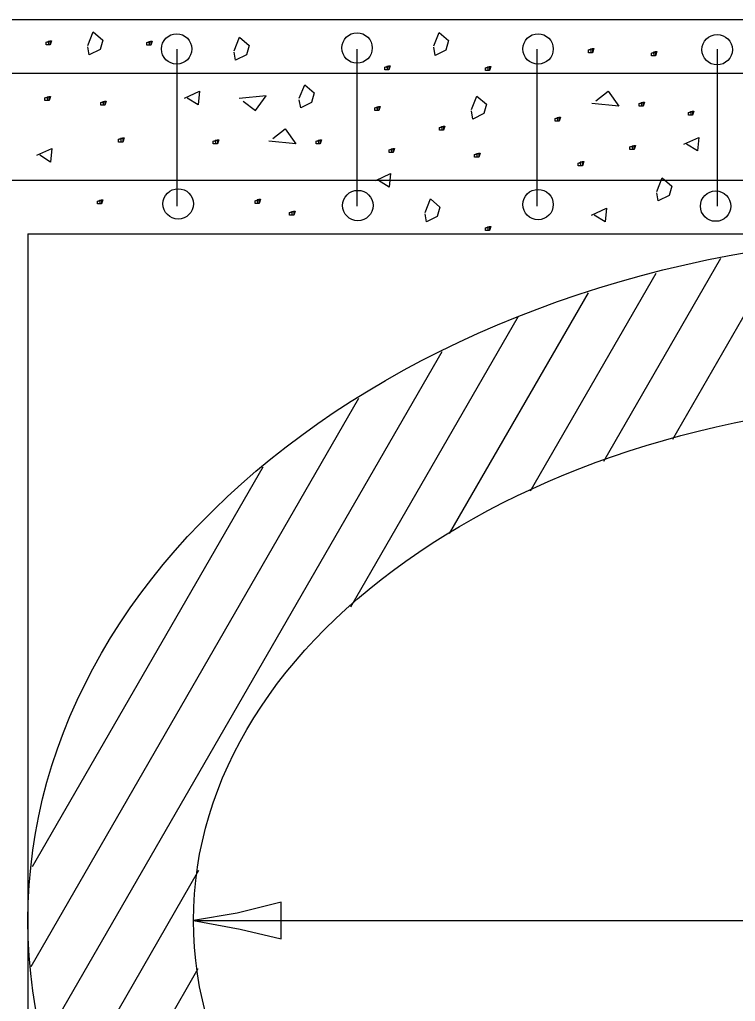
# Model space of a CAD drawing. Extents: x 2133490 to 2172050, y 2138301 to 2145980.
# Drawn here: x 2138878.1 to 2138952.5, y 2141798.9 to 2141900.9 of the extents above; entities that cross this region are included whole.
import ezdxf

# ---------------------------------------------------------------- set-up
doc = ezdxf.new("R2010")
doc.units = 0
for name, color, linetype in [('Level 40', 7, 'Continuous'), ('Level 63', 7, 'Continuous'), ('ROW_EX_Private Boundary Items', 7, 'Continuous'), ('ROW_PR_Notes', 7, 'Continuous'), ('Topo_Bridge Structures', 7, 'Continuous')]:
    doc.layers.add(name, color=color, linetype=linetype)

msp = doc.modelspace()

# ---------------------------------------------------------------- linework, layer by layer
at = {"layer": 'Level 40'}
for q in [(2138878.97, 2141753.19), (2139104.19, 2141878.68)]:
    msp.add_line((2138878.97, 2141878.68), q, dxfattribs=at)
for major_axis, ratio in [((-97.15, 0), 0.734375), ((-79.95, 0), 0.677215)]:
    msp.add_ellipse((2138976.13, 2141807.34), major_axis=major_axis, ratio=ratio, dxfattribs=at)
at = {"layer": 'Level 63'}
msp.add_line((2138896.18, 2141807.34), (2138968.42, 2141807.34), dxfattribs=at)
at = {"layer": 'ROW_EX_Private Boundary Items'}
for centre in [(2138894.43, 2141897.9), (2138913.18, 2141898), (2138931.99, 2141897.9), (2138950.6, 2141897.82), (2138894.59, 2141881.8), (2138913.26, 2141881.63), (2138931.99, 2141881.73), (2138950.44, 2141881.57)]:
    msp.add_circle(centre, 1.58, dxfattribs=at)
at = {"layer": 'ROW_PR_Notes'}
for p, q in [((2138849.12, 2141900.95), (2139035.94, 2141900.95)), ((2138894.47, 2141881.56), (2138894.47, 2141897.88)), ((2138913.19, 2141881.56), (2138913.19, 2141897.88)), ((2138931.91, 2141881.56), (2138931.91, 2141897.88)), ((2138950.63, 2141881.56), (2138950.63, 2141897.88)), ((2138852.84, 2141895.38), (2139091.38, 2141895.38)), ((2138852.84, 2141884.25), (2139091.38, 2141884.25)), ((2138945.98, 2141857.37), (2138957.44, 2141877.22)), ((2138938.81, 2141855.06), (2138950.98, 2141876.15)), ((2138931.2, 2141852), (2138944.25, 2141874.62)), ((2138922.79, 2141847.56), (2138937.23, 2141872.56)), ((2138912.54, 2141839.93), (2138929.97, 2141870.12)), ((2138880.66, 2141794.82), (2138922.02, 2141866.45)), ((2138879.3, 2141802.58), (2138913.38, 2141861.62)), ((2138879.44, 2141812.96), (2138903.41, 2141854.47)), ((2138882.72, 2141788.27), (2138896.75, 2141812.57)), ((2138885.17, 2141782.41), (2138896.68, 2141802.34))]:
    msp.add_line(p, q, dxfattribs=at)
for points in [[(2138885.21, 2141898.26), (2138885.77, 2141899.67), (2138886.76, 2141898.83), (2138886.48, 2141897.84), (2138885.35, 2141897.28), (2138885.21, 2141898.12)], [(2138921.15, 2141898.21), (2138921.71, 2141899.62), (2138922.69, 2141898.77), (2138922.42, 2141897.79), (2138921.29, 2141897.22), (2138921.15, 2141898.07)], [(2138881.01, 2141898.62), (2138881.29, 2141898.76), (2138881.29, 2141898.33), (2138881.15, 2141898.33), (2138880.87, 2141898.33), (2138880.87, 2141898.33), (2138880.87, 2141898.62), (2138881.29, 2141898.76), (2138881.43, 2141898.76), (2138881.29, 2141898.33), (2138881.15, 2141898.33), (2138881.15, 2141898.76)], [(2138891.46, 2141898.56), (2138891.74, 2141898.7), (2138891.74, 2141898.28), (2138891.6, 2141898.28), (2138891.32, 2141898.28), (2138891.32, 2141898.28), (2138891.32, 2141898.56), (2138891.74, 2141898.7), (2138891.88, 2141898.7), (2138891.74, 2141898.28), (2138891.6, 2141898.28), (2138891.6, 2141898.7)], [(2138900.41, 2141897.7), (2138900.97, 2141899.11), (2138901.96, 2141898.27), (2138901.68, 2141897.28), (2138900.55, 2141896.72), (2138900.41, 2141897.56)], [(2138937.36, 2141897.8), (2138937.64, 2141897.94), (2138937.64, 2141897.51), (2138937.5, 2141897.51), (2138937.22, 2141897.51), (2138937.22, 2141897.51), (2138937.22, 2141897.8), (2138937.64, 2141897.94), (2138937.78, 2141897.94), (2138937.64, 2141897.51), (2138937.5, 2141897.51), (2138937.5, 2141897.94)], [(2138943.92, 2141897.47), (2138944.2, 2141897.62), (2138944.2, 2141897.19), (2138944.06, 2141897.19), (2138943.78, 2141897.19), (2138943.78, 2141897.19), (2138943.78, 2141897.47), (2138944.2, 2141897.62), (2138944.34, 2141897.62), (2138944.2, 2141897.19), (2138944.06, 2141897.19), (2138944.06, 2141897.62)], [(2138916.2, 2141896.01), (2138916.49, 2141896.15), (2138916.49, 2141895.72), (2138916.35, 2141895.72), (2138916.07, 2141895.72), (2138916.07, 2141895.72), (2138916.07, 2141896.01), (2138916.49, 2141896.15), (2138916.63, 2141896.15), (2138916.49, 2141895.72), (2138916.35, 2141895.72), (2138916.35, 2141896.15)], [(2138926.66, 2141895.95), (2138926.94, 2141896.09), (2138926.94, 2141895.67), (2138926.8, 2141895.67), (2138926.52, 2141895.67), (2138926.52, 2141895.67), (2138926.52, 2141895.95), (2138926.94, 2141896.09), (2138927.08, 2141896.09), (2138926.94, 2141895.67), (2138926.8, 2141895.67), (2138926.8, 2141896.09)], [(2138907.18, 2141892.78), (2138907.74, 2141894.18), (2138908.73, 2141893.34), (2138908.45, 2141892.35), (2138907.32, 2141891.79), (2138907.18, 2141892.63)], [(2138895.26, 2141892.8), (2138896.81, 2141893.5), (2138896.67, 2141892.09), (2138895.54, 2141892.8)], [(2138938, 2141892.52), (2138939.26, 2141893.51), (2138940.39, 2141891.96), (2138937.58, 2141892.24)], [(2138880.89, 2141892.83), (2138881.17, 2141892.97), (2138881.17, 2141892.55), (2138881.03, 2141892.55), (2138880.75, 2141892.55), (2138880.75, 2141892.55), (2138880.75, 2141892.83), (2138881.17, 2141892.97), (2138881.31, 2141892.97), (2138881.17, 2141892.55), (2138881.03, 2141892.55), (2138881.03, 2141892.97)], [(2138886.68, 2141892.34), (2138886.96, 2141892.48), (2138886.96, 2141892.06), (2138886.82, 2141892.06), (2138886.54, 2141892.06), (2138886.54, 2141892.06), (2138886.54, 2141892.34), (2138886.96, 2141892.48), (2138887.1, 2141892.48), (2138886.96, 2141892.06), (2138886.82, 2141892.06), (2138886.82, 2141892.48)], [(2138901.34, 2141892.48), (2138902.61, 2141891.49), (2138903.73, 2141893.04), (2138900.92, 2141892.76)], [(2138925.08, 2141891.61), (2138925.64, 2141893.01), (2138926.62, 2141892.17), (2138926.34, 2141891.18), (2138925.22, 2141890.62), (2138925.08, 2141891.46)], [(2138942.64, 2141892.24), (2138942.92, 2141892.38), (2138942.92, 2141891.96), (2138942.78, 2141891.96), (2138942.5, 2141891.96), (2138942.5, 2141891.96), (2138942.5, 2141892.24), (2138942.92, 2141892.38), (2138943.06, 2141892.38), (2138942.92, 2141891.96), (2138942.78, 2141891.96), (2138942.78, 2141892.38)], [(2138915.15, 2141891.78), (2138915.43, 2141891.92), (2138915.43, 2141891.5), (2138915.29, 2141891.5), (2138915.01, 2141891.5), (2138915.01, 2141891.5), (2138915.01, 2141891.78), (2138915.43, 2141891.92), (2138915.57, 2141891.92), (2138915.43, 2141891.5), (2138915.29, 2141891.5), (2138915.29, 2141891.92)], [(2138947.76, 2141891.3), (2138948.05, 2141891.44), (2138948.05, 2141891.02), (2138947.9, 2141891.02), (2138947.63, 2141891.02), (2138947.63, 2141891.02), (2138947.63, 2141891.3), (2138948.05, 2141891.44), (2138948.19, 2141891.44), (2138948.05, 2141891.02), (2138947.9, 2141891.02), (2138947.9, 2141891.44)], [(2138933.9, 2141890.68), (2138934.18, 2141890.82), (2138934.18, 2141890.4), (2138934.04, 2141890.4), (2138933.75, 2141890.4), (2138933.75, 2141890.4), (2138933.75, 2141890.68), (2138934.18, 2141890.82), (2138934.32, 2141890.82), (2138934.18, 2141890.4), (2138934.04, 2141890.4), (2138934.04, 2141890.82)], [(2138904.43, 2141888.61), (2138905.7, 2141889.59), (2138906.82, 2141888.05), (2138904.01, 2141888.33)], [(2138921.88, 2141889.74), (2138922.16, 2141889.87), (2138922.16, 2141889.45), (2138922.02, 2141889.45), (2138921.74, 2141889.45), (2138921.74, 2141889.45), (2138921.74, 2141889.74), (2138922.16, 2141889.87), (2138922.3, 2141889.87), (2138922.16, 2141889.45), (2138922.02, 2141889.45), (2138922.02, 2141889.87)], [(2138888.54, 2141888.52), (2138888.83, 2141888.66), (2138888.83, 2141888.23), (2138888.68, 2141888.23), (2138888.4, 2141888.23), (2138888.4, 2141888.23), (2138888.4, 2141888.52), (2138888.83, 2141888.66), (2138888.97, 2141888.66), (2138888.83, 2141888.23), (2138888.68, 2141888.23), (2138888.68, 2141888.66)], [(2138898.38, 2141888.33), (2138898.66, 2141888.47), (2138898.66, 2141888.05), (2138898.52, 2141888.05), (2138898.24, 2141888.05), (2138898.24, 2141888.05), (2138898.24, 2141888.33), (2138898.66, 2141888.47), (2138898.8, 2141888.47), (2138898.66, 2141888.05), (2138898.52, 2141888.05), (2138898.52, 2141888.47)], [(2138909.07, 2141888.33), (2138909.35, 2141888.47), (2138909.35, 2141888.05), (2138909.21, 2141888.05), (2138908.93, 2141888.05), (2138908.93, 2141888.05), (2138908.93, 2141888.33), (2138909.35, 2141888.47), (2138909.49, 2141888.47), (2138909.35, 2141888.05), (2138909.21, 2141888.05), (2138909.21, 2141888.47)], [(2138947.13, 2141888), (2138948.68, 2141888.71), (2138948.54, 2141887.3), (2138947.41, 2141888)], [(2138879.92, 2141886.85), (2138881.47, 2141887.56), (2138881.33, 2141886.15), (2138880.2, 2141886.85)], [(2138916.64, 2141887.42), (2138916.92, 2141887.56), (2138916.92, 2141887.14), (2138916.78, 2141887.14), (2138916.5, 2141887.14), (2138916.5, 2141887.14), (2138916.5, 2141887.42), (2138916.92, 2141887.56), (2138917.06, 2141887.56), (2138916.92, 2141887.14), (2138916.78, 2141887.14), (2138916.78, 2141887.56)], [(2138925.53, 2141886.92), (2138925.82, 2141887.06), (2138925.82, 2141886.64), (2138925.67, 2141886.64), (2138925.39, 2141886.64), (2138925.39, 2141886.64), (2138925.39, 2141886.92), (2138925.82, 2141887.06), (2138925.96, 2141887.06), (2138925.82, 2141886.64), (2138925.67, 2141886.64), (2138925.67, 2141887.06)], [(2138941.68, 2141887.73), (2138941.96, 2141887.87), (2138941.96, 2141887.45), (2138941.82, 2141887.45), (2138941.54, 2141887.45), (2138941.54, 2141887.45), (2138941.54, 2141887.73), (2138941.96, 2141887.87), (2138942.1, 2141887.87), (2138941.96, 2141887.45), (2138941.82, 2141887.45), (2138941.82, 2141887.87)], [(2138936.31, 2141886.05), (2138936.59, 2141886.19), (2138936.59, 2141885.77), (2138936.45, 2141885.77), (2138936.17, 2141885.77), (2138936.17, 2141885.77), (2138936.17, 2141886.05), (2138936.59, 2141886.19), (2138936.73, 2141886.19), (2138936.59, 2141885.77), (2138936.45, 2141885.77), (2138936.45, 2141886.19)], [(2138915.12, 2141884.24), (2138916.67, 2141884.95), (2138916.53, 2141883.54), (2138915.4, 2141884.24)], [(2138944.33, 2141883.09), (2138944.89, 2141884.5), (2138945.88, 2141883.65), (2138945.6, 2141882.67), (2138944.47, 2141882.11), (2138944.33, 2141882.95)], [(2138886.34, 2141882.1), (2138886.62, 2141882.24), (2138886.62, 2141881.82), (2138886.48, 2141881.82), (2138886.2, 2141881.82), (2138886.2, 2141881.82), (2138886.2, 2141882.1), (2138886.62, 2141882.24), (2138886.76, 2141882.24), (2138886.62, 2141881.82), (2138886.48, 2141881.82), (2138886.48, 2141882.24)], [(2138902.74, 2141882.13), (2138903.02, 2141882.28), (2138903.02, 2141881.85), (2138902.88, 2141881.85), (2138902.6, 2141881.85), (2138902.6, 2141881.85), (2138902.6, 2141882.13), (2138903.02, 2141882.28), (2138903.16, 2141882.28), (2138903.02, 2141881.85), (2138902.88, 2141881.85), (2138902.88, 2141882.28)], [(2138920.24, 2141880.9), (2138920.8, 2141882.31), (2138921.78, 2141881.47), (2138921.5, 2141880.48), (2138920.38, 2141879.92), (2138920.24, 2141880.76)], [(2138906.31, 2141880.92), (2138906.6, 2141881.06), (2138906.6, 2141880.63), (2138906.45, 2141880.63), (2138906.17, 2141880.63), (2138906.17, 2141880.63), (2138906.17, 2141880.92), (2138906.6, 2141881.06), (2138906.74, 2141881.06), (2138906.6, 2141880.63), (2138906.45, 2141880.63), (2138906.45, 2141881.06)], [(2138937.55, 2141880.64), (2138939.1, 2141881.34), (2138938.96, 2141879.94), (2138937.83, 2141880.64)], [(2138926.66, 2141879.32), (2138926.94, 2141879.46), (2138926.94, 2141879.04), (2138926.8, 2141879.04), (2138926.52, 2141879.04), (2138926.52, 2141879.04), (2138926.52, 2141879.32), (2138926.94, 2141879.46), (2138927.08, 2141879.46), (2138926.94, 2141879.04), (2138926.8, 2141879.04), (2138926.8, 2141879.46)]]:
    msp.add_lwpolyline(points, dxfattribs=at)
at = {"layer": 'Topo_Bridge Structures'}
msp.add_lwpolyline([(2138905.28, 2141805.43), (2138905.28, 2141807.34), (2138905.28, 2141809.24), (2138900.73, 2141808.12), (2138896.18, 2141807.34), (2138901.03, 2141806.45)], close=True, dxfattribs=at)

doc.saveas('drawing.dxf')
